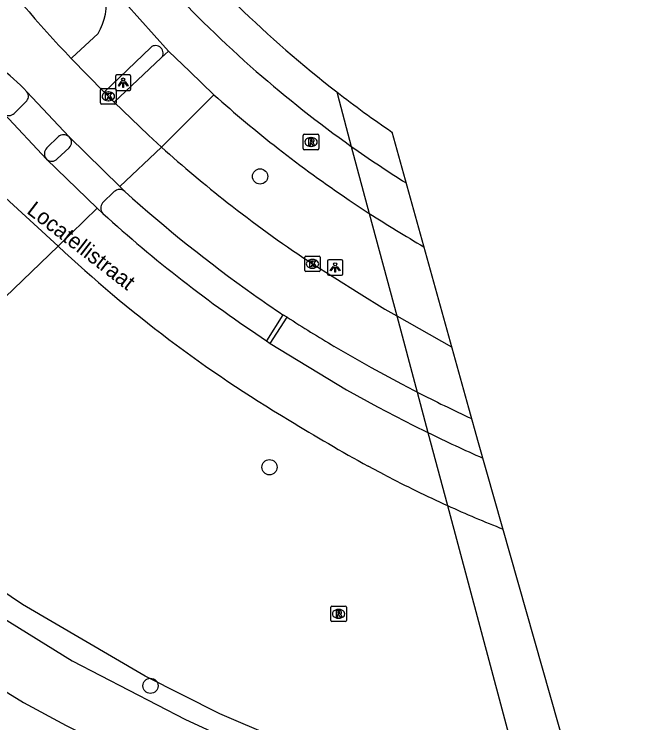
# Model space of a CAD drawing. Extents: x 158038 to 159242, y 380133 to 381214.
# Drawn here: x 159140.39 to 159180.04, y 380734.09 to 380779.62 of the extents above; entities that cross this region are included whole.
import ezdxf

# ---------------------------------------------------------------- set-up
doc = ezdxf.new("R2010")
doc.units = 0
for name, color, linetype in [('IMGEO_Boom', 7, 'Continuous'), ('IMGEO_Dek', 7, 'Continuous'), ('IMGEO_Fietspad_gesloten', 7, 'Continuous'), ('IMGEO_Fietspad_open', 7, 'Continuous'), ('IMGEO_Haag', 7, 'Continuous'), ('IMGEO_Hek', 7, 'Continuous'), ('IMGEO_Kolk', 7, 'Continuous'), ('IMGEO_Lichtpunt', 7, 'Continuous'), ('IMGEO_Openbare_ruimte_label', 7, 'Continuous'), ('IMGEO_Rijbaan_lokaal_gesloten', 7, 'Continuous'), ('IMGEO_Rioolput', 7, 'Continuous'), ('IMGEO_Verkeerseiland_gesloten', 7, 'Continuous'), ('IMGEO_Voetpad_open', 7, 'Continuous'), ('IMGEO_Waterloop', 7, 'Continuous')]:
    doc.layers.add(name, color=color, linetype=linetype)

msp = doc.modelspace()

# ---------------------------------------------------------------- linework, layer by layer
at = {"layer": 'IMGEO_Boom'}
for centre in [(159156.198, 380769.195), (159156.802, 380750.511), (159149.15, 380736.463)]:
    msp.add_circle(centre, 0.489, dxfattribs=at)
at = {"layer": 'IMGEO_Dek'}
for points in [[(159161.127, 380774.629), (159161.281, 380774.056), (159162.065, 380771.128), (159163.219, 380766.822), (159164.981, 380760.244), (159166.297, 380755.335), (159166.994, 380752.734), (159168.249, 380748.049), (159173.832, 380727.208), (159174.228, 380725.729), (159175.302, 380721.722), (159176.072, 380718.847), (159176.181, 380718.442)], [(159180.037, 380717.616), (159170.246, 380752.074), (159169.614, 380754.299), (159164.687, 380772.037)]]:
    msp.add_lwpolyline(points, dxfattribs=at)
for centre, radius, start, end in [((159206.742, 380833.54), 74.506, 232.24916, 235.62115), ((159207.019, 380833.909), 74.968, 235.60616, 235.62078)]:
    msp.add_arc(centre, radius, start, end, dxfattribs=at)
at = {"layer": 'IMGEO_Fietspad_gesloten'}
for points in [[(159145.698, 380782.395), (159150.318, 380777.253)], [(159150.318, 380777.253), (159151.691, 380775.928), (159153.234, 380774.44)], [(159162.065, 380771.128), (159163.219, 380766.822)], [(159161.923, 380767.677), (159163.219, 380766.822)], [(159127.322, 380749.496), (159131.981, 380745.941), (159138.394, 380741.607), (159144.113, 380738.079), (159151.409, 380734.299), (159158.056, 380731.234), (159158.51, 380731.025), (159163.276, 380729.126), (159165.24, 380728.469), (159169.146, 380727.161), (159169.862, 380726.959), (159174.228, 380725.729)], [(159124.69, 380746.943), (159128.495, 380743.869), (159130.29, 380742.579), (159133.843, 380739.936), (159138.221, 380737.079), (159140.983, 380735.395), (159143.726, 380733.925), (159146.719, 380732.416), (159149.741, 380730.959), (159155.527, 380728.385), (159159.185, 380726.96), (159161.777, 380725.95), (159166.362, 380724.314), (159166.434, 380724.293), (159170.519, 380723.087), (159171, 380722.95), (159175.302, 380721.722)]]:
    msp.add_lwpolyline(points, dxfattribs=at)
for centre, radius, start, end in [((159206.081, 380833.269), 76.149, 222.61185, 228.83016), ((159206.501, 380833.773), 76.804, 228.84164, 234.65041), ((159206.003, 380833.334), 79.076, 228.13985, 232.03903), ((159206.464, 380833.845), 79.763, 232.00368, 236.05367), ((159206.372, 380833.668), 76.644, 234.68433, 237.84533), ((159208.197, 380835.584), 79.239, 237.46485, 237.47585), ((159206.641, 380834.024), 80.009, 237.13174, 240.07819)]:
    msp.add_arc(centre, radius, start, end, dxfattribs=at)
at = {"layer": 'IMGEO_Fietspad_open'}
for points in [[(159144.054, 380776.777), (159144.092, 380776.813), (159145.781, 380778.376), (159145.942, 380778.672), (159146.075, 380778.981), (159146.181, 380779.3), (159146.258, 380779.628), (159146.305, 380779.961), (159146.322, 380780.297), (159146.309, 380780.633), (159146.266, 380780.967), (159146.193, 380781.296), (159146.091, 380781.617), (159145.961, 380781.927), (159145.804, 380782.225), (159145.698, 380782.395)], [(159149.172, 380777.485), (159146.178, 380774.604)], [(159150.318, 380777.253), (159149.845, 380776.809)], [(159140.387, 380773.249), (159141.141, 380773.991)], [(159143.228, 380771.753), (159142.485, 380771.03)]]:
    msp.add_lwpolyline(points, dxfattribs=at)
for centre, radius, start, end in [((159149.486, 380777.124), 0.478, 318.7349, 131.0103), ((159140.845, 380774.344), 0.46, 309.9638, 37.6137), ((159140.054, 380773.568), 0.462, 228.2251, 316.2419), ((159143.566, 380771.329), 0.543, 48.1842, 128.5427), ((159142.858, 380770.656), 0.528, 134.9304, 222.4015)]:
    msp.add_arc(centre, radius, start, end, dxfattribs=at)
at = {"layer": 'IMGEO_Haag'}
msp.add_lwpolyline([(159173.832, 380727.208), (159171.731, 380727.705), (159169.444, 380728.431), (159164.832, 380729.895), (159164.575, 380729.976), (159153.606, 380734.66), (159148.82, 380737.083), (159140.927, 380741.682), (159134.277, 380746.157), (159128.868, 380750), (159128.28, 380750.417)], dxfattribs=at)
at = {"layer": 'IMGEO_Hek'}
for centre, radius, start, end in [((159207.085, 380833.942), 75.034, 225.77946, 232.23041), ((159206.742, 380833.54), 74.506, 232.24916, 235.62115), ((159207.019, 380833.909), 74.968, 235.60616, 235.62078)]:
    msp.add_arc(centre, radius, start, end, dxfattribs=at)
at = {"layer": 'IMGEO_Kolk'}
for p, q in [((159145.943, 380773.915), (159145.943, 380774.767)), ((159146.018, 380774.841), (159146.87, 380774.841)), ((159146.431, 380774.621), (159146.456, 380774.621)), ((159146.944, 380774.767), (159146.944, 380773.915)), ((159146.454, 380774.061), (159146.429, 380774.061)), ((159146.87, 380773.841), (159146.018, 380773.841)), ((159159.066, 380763.152), (159159.066, 380764.004)), ((159159.141, 380764.078), (159159.993, 380764.078)), ((159160.067, 380764.004), (159160.067, 380763.152)), ((159159.554, 380763.858), (159159.579, 380763.858)), ((159159.993, 380763.078), (159159.141, 380763.078)), ((159159.577, 380763.298), (159159.552, 380763.298))]:
    msp.add_line(p, q, dxfattribs=at)
for points in [[(159145.943, 380773.915), (159145.943, 380774.767)], [(159146.018, 380774.841), (159146.87, 380774.841)], [(159146.264, 380774.541), (159146.387, 380774.541), (159146.387, 380774.39), (159146.517, 380774.541), (159146.681, 380774.541), (159146.535, 380774.39), (159146.688, 380774.141), (159146.536, 380774.141), (159146.451, 380774.305), (159146.387, 380774.238), (159146.387, 380774.141), (159146.264, 380774.141), (159146.264, 380774.541)], [(159146.944, 380774.767), (159146.944, 380773.915)], [(159146.87, 380773.841), (159146.018, 380773.841)], [(159159.066, 380763.152), (159159.066, 380764.004)], [(159159.141, 380764.078), (159159.993, 380764.078)], [(159160.067, 380764.004), (159160.067, 380763.152)], [(159159.387, 380763.778), (159159.51, 380763.778), (159159.51, 380763.627), (159159.64, 380763.778), (159159.804, 380763.778), (159159.658, 380763.627), (159159.811, 380763.378), (159159.659, 380763.378), (159159.574, 380763.542), (159159.51, 380763.475), (159159.51, 380763.378), (159159.387, 380763.378), (159159.387, 380763.778)], [(159159.993, 380763.078), (159159.141, 380763.078)]]:
    msp.add_lwpolyline(points, dxfattribs=at)
for centre, start, end in [((159146.02, 380774.765), 91.552, 178.448), ((159146.02, 380774.765), 91.552, 178.448), ((159146.868, 380774.765), 1.552, 88.448), ((159146.868, 380774.765), 1.552, 88.448), ((159146.02, 380773.917), 181.552, 268.448), ((159146.02, 380773.917), 181.552, 268.448), ((159146.868, 380773.917), 271.552, 358.448), ((159146.868, 380773.917), 271.552, 358.448), ((159159.143, 380764.002), 91.552, 178.448), ((159159.143, 380764.002), 91.552, 178.448), ((159159.991, 380764.002), 1.552, 88.448), ((159159.991, 380764.002), 1.552, 88.448), ((159159.143, 380763.154), 181.552, 268.448), ((159159.143, 380763.154), 181.552, 268.448), ((159159.991, 380763.154), 271.552, 358.448), ((159159.991, 380763.154), 271.552, 358.448)]:
    msp.add_arc(centre, 0.0765, start, end, dxfattribs=at)
for centre, major_axis, ratio, start_param, end_param in [((159146.43, 380774.341), (-0.387, 0.002), 0.722429, 4.712389, 7.853982), ((159146.455, 380774.341), (-0.39, 0.002), 0.717154, 1.570796, 4.712389), ((159159.553, 380763.578), (-0.387, 0.002), 0.722429, 4.712389, 7.853982), ((159159.578, 380763.578), (-0.39, 0.002), 0.717154, 1.570796, 4.712389)]:
    msp.add_ellipse(centre, major_axis=major_axis, ratio=ratio, start_param=start_param, end_param=end_param, dxfattribs=at)
at = {"layer": 'IMGEO_Lichtpunt'}
for p, q in [((159146.899, 380775.623), (159146.899, 380774.816)), ((159146.899, 380775.623), (159146.899, 380774.816)), ((159147.801, 380775.718), (159146.993, 380775.718)), ((159147.801, 380775.718), (159146.993, 380775.718)), ((159147.895, 380774.816), (159147.895, 380775.623)), ((159147.895, 380774.816), (159147.895, 380775.623)), ((159146.993, 380774.722), (159147.801, 380774.722)), ((159146.993, 380774.722), (159147.801, 380774.722)), ((159160.528, 380763.75), (159160.528, 380762.943)), ((159160.528, 380763.75), (159160.528, 380762.943)), ((159161.43, 380763.845), (159160.622, 380763.845)), ((159161.43, 380763.845), (159160.622, 380763.845)), ((159161.524, 380762.943), (159161.524, 380763.75)), ((159161.524, 380762.943), (159161.524, 380763.75)), ((159160.622, 380762.849), (159161.43, 380762.849)), ((159160.622, 380762.849), (159161.43, 380762.849))]:
    msp.add_line(p, q, dxfattribs=at)
for points in [[(159147.273, 380775.287), (159147.312, 380775.259), (159147.124, 380774.997), (159147.086, 380775.024), (159147.273, 380775.287)], [(159147.375, 380775.239), (159147.422, 380775.239), (159147.422, 380774.917), (159147.375, 380774.917), (159147.375, 380775.239)], [(159147.485, 380775.259), (159147.523, 380775.286), (159147.71, 380775.024), (159147.671, 380774.996), (159147.485, 380775.259)], [(159160.902, 380763.414), (159160.941, 380763.386), (159160.753, 380763.124), (159160.715, 380763.151), (159160.902, 380763.414)], [(159161.004, 380763.366), (159161.051, 380763.366), (159161.051, 380763.044), (159161.004, 380763.044), (159161.004, 380763.366)], [(159161.114, 380763.386), (159161.152, 380763.413), (159161.339, 380763.151), (159161.3, 380763.123), (159161.114, 380763.386)]]:
    msp.add_lwpolyline(points, dxfattribs=at)
for centre in [(159147.398, 380775.421), (159161.027, 380763.548)]:
    msp.add_circle(centre, 0.0994, dxfattribs=at)
for centre, start, end in [((159146.993, 380775.623), 90, 180), ((159146.993, 380775.623), 90, 180), ((159147.801, 380775.623), 0, 90), ((159147.801, 380775.623), 0, 90), ((159146.993, 380774.816), 180, 270), ((159146.993, 380774.816), 180, 270), ((159147.801, 380774.816), 270, 0), ((159147.801, 380774.816), 270, 360), ((159160.622, 380763.75), 90, 180), ((159160.622, 380763.75), 90, 180), ((159161.43, 380763.75), 0, 90), ((159161.43, 380763.75), 0, 90), ((159160.622, 380762.943), 180, 270), ((159160.622, 380762.943), 180, 270), ((159161.43, 380762.943), 270, 0), ((159161.43, 380762.943), 270, 360)]:
    msp.add_arc(centre, 0.0946, start, end, dxfattribs=at)
at = {"layer": 'IMGEO_Rijbaan_lokaal_gesloten'}
for points in [[(159146.178, 380774.604), (159144.054, 380776.777)], [(159141.21, 380774.625), (159143.928, 380771.733)], [(159146.178, 380774.604), (159146.819, 380773.964)], [(159149.865, 380771.08), (159149.03, 380771.842), (159146.819, 380773.964)], [(159142.468, 380770.3), (159139.746, 380773.224)], [(159143.928, 380771.733), (159147.172, 380768.548)], [(159147.172, 380768.548), (159149.865, 380771.08)], [(159145.729, 380767.166), (159142.468, 380770.3)], [(159147.498, 380768.229), (159147.172, 380768.548)], [(159139.821, 380767.812), (159143.22, 380764.714)], [(159143.22, 380764.714), (159145.729, 380767.166)], [(159145.729, 380767.166), (159146.09, 380766.819)], [(159159.287, 380763.763), (159159.44, 380763.666), (159162.561, 380761.689), (159164.22, 380760.674), (159164.981, 380760.244)], [(159157.946, 380760.147), (159157.666, 380760.312)], [(159164.981, 380760.244), (159166.297, 380755.335)], [(159164.981, 380760.244), (159168.514, 380758.251)], [(159156.61, 380758.636), (159156.848, 380758.468)], [(159156.848, 380758.468), (159161.761, 380755.49), (159163.752, 380754.394), (159166.07, 380753.191), (159166.936, 380752.762), (159166.994, 380752.734)], [(159166.297, 380755.335), (159166.124, 380755.424), (159165.304, 380755.85), (159163.363, 380756.9), (159160.971, 380758.274)], [(159166.994, 380752.734), (159168.249, 380748.049)], [(159164.244, 380750), (159163.156, 380750.579)]]:
    msp.add_lwpolyline(points, dxfattribs=at)
for centre, radius, start, end in [((159203.315, 380833.225), 81.843, 210.72413, 223.60722), ((159131.915, 380765.873), 12.767, 43.2748, 64.7977), ((159204.762, 380832.05), 82.043, 228.00005, 231.85744), ((159207.506, 380834.822), 89.641, 227.97784, 234.75825), ((159204.547, 380831.745), 81.67, 231.844, 236.34554), ((159204.641, 380831.237), 87.051, 227.73198, 236.51277), ((159201.652, 380826.899), 85.33, 226.78252, 239.2853), ((159208.24, 380835.816), 90.877, 234.74136, 236.18488), ((159211.671, 380843.537), 99.198, 237.20774, 239.26286), ((159209.892, 380841.294), 92.781, 243.51456, 243.51635), ((159210.03, 380840.918), 96.109, 242.9328, 245.25686), ((159215.693, 380846.738), 109.575, 238.27168, 241.34997), ((159209.869, 380840.478), 97.659, 243.95828, 246.24173), ((159201.513, 380821.419), 80.558, 242.44293, 245.61184), ((159201.432, 380821.233), 80.355, 245.60979, 248.37677)]:
    msp.add_arc(centre, radius, start, end, dxfattribs=at)
at = {"layer": 'IMGEO_Rioolput'}
for p, q in [((159158.975, 380770.981), (159158.975, 380771.833)), ((159159.05, 380771.907), (159159.902, 380771.907)), ((159159.463, 380771.687), (159159.488, 380771.687)), ((159159.976, 380771.833), (159159.976, 380770.981)), ((159159.902, 380770.907), (159159.05, 380770.907)), ((159159.486, 380771.127), (159159.461, 380771.127)), ((159160.746, 380740.663), (159160.746, 380741.515)), ((159160.821, 380741.589), (159161.673, 380741.589)), ((159161.234, 380741.369), (159161.259, 380741.369)), ((159161.747, 380741.515), (159161.747, 380740.663)), ((159161.257, 380740.809), (159161.232, 380740.809)), ((159161.673, 380740.589), (159160.821, 380740.589))]:
    msp.add_line(p, q, dxfattribs=at)
for points in [[(159158.975, 380770.981), (159158.975, 380771.833)], [(159159.05, 380771.907), (159159.902, 380771.907)], [(159159.976, 380771.833), (159159.976, 380770.981)], [(159159.564, 380771.605), (159159.312, 380771.607), (159159.312, 380771.207)], [(159159.312, 380771.207), (159159.436, 380771.207), (159159.436, 380771.369), (159159.447, 380771.369)], [(159159.49, 380771.526), (159159.436, 380771.526), (159159.436, 380771.445)], [(159159.436, 380771.445), (159159.488, 380771.445)], [(159159.494, 380771.34), (159159.565, 380771.207), (159159.705, 380771.207), (159159.64, 380771.333)], [(159159.902, 380770.907), (159159.05, 380770.907)], [(159160.746, 380740.663), (159160.746, 380741.515)], [(159160.821, 380741.589), (159161.673, 380741.589)], [(159161.335, 380741.287), (159161.083, 380741.289), (159161.083, 380740.889)], [(159161.261, 380741.208), (159161.207, 380741.208), (159161.207, 380741.127)], [(159161.747, 380741.515), (159161.747, 380740.663)], [(159161.083, 380740.889), (159161.207, 380740.889), (159161.207, 380741.051), (159161.218, 380741.051)], [(159161.207, 380741.127), (159161.259, 380741.127)], [(159161.265, 380741.022), (159161.336, 380740.889), (159161.476, 380740.889), (159161.411, 380741.015)], [(159161.673, 380740.589), (159160.821, 380740.589)]]:
    msp.add_lwpolyline(points, dxfattribs=at)
for centre, radius, start, end in [((159159.052, 380771.831), 0.0765, 91.552, 178.448), ((159159.052, 380771.831), 0.0765, 91.552, 178.448), ((159159.9, 380771.831), 0.0765, 1.552, 88.448), ((159159.9, 380771.831), 0.0765, 1.552, 88.448), ((159159.446, 380771.316), 0.0533, 26.0293, 88.6989), ((159159.472, 380771.634), 0.19, 274.7715, 282.9687), ((159159.496, 380771.43), 0.0964, 77.0061, 93.1865), ((159159.51, 380771.487), 0.0378, 276.6634, 79.6772), ((159159.563, 380771.495), 0.109, 350.3612, 89.416), ((159159.561, 380771.495), 0.112, 277.5842, 350.9817), ((159159.545, 380771.28), 0.108, 29.5134, 73.7905), ((159159.052, 380770.983), 0.0765, 181.552, 268.448), ((159159.052, 380770.983), 0.0765, 181.552, 268.448), ((159159.9, 380770.983), 0.0765, 271.552, 358.448), ((159159.9, 380770.983), 0.0765, 271.552, 358.448), ((159160.823, 380741.513), 0.0765, 91.552, 178.448), ((159160.823, 380741.513), 0.0765, 91.552, 178.448), ((159161.267, 380741.112), 0.0964, 77.0061, 93.1865), ((159161.281, 380741.169), 0.0378, 276.6634, 79.6772), ((159161.334, 380741.177), 0.109, 350.3612, 89.416), ((159161.671, 380741.513), 0.0765, 1.552, 88.448), ((159161.671, 380741.513), 0.0765, 1.552, 88.448), ((159161.217, 380740.998), 0.0533, 26.0293, 88.6989), ((159161.243, 380741.316), 0.19, 274.7715, 282.9687), ((159161.332, 380741.177), 0.112, 277.5842, 350.9817), ((159161.316, 380740.962), 0.108, 29.5134, 73.7905), ((159160.823, 380740.665), 0.0765, 181.552, 268.448), ((159160.823, 380740.665), 0.0765, 181.552, 268.448), ((159161.671, 380740.665), 0.0765, 271.552, 358.448), ((159161.671, 380740.665), 0.0765, 271.552, 358.448)]:
    msp.add_arc(centre, radius, start, end, dxfattribs=at)
for centre, major_axis, ratio, start_param, end_param in [((159159.462, 380771.407), (-0.387, 0.002), 0.722429, 4.712389, 7.853982), ((159159.487, 380771.407), (-0.39, 0.002), 0.717154, 1.570796, 4.712389), ((159161.233, 380741.089), (-0.387, 0.002), 0.722429, 4.712389, 7.853982), ((159161.258, 380741.089), (-0.39, 0.002), 0.717154, 1.570796, 4.712389)]:
    msp.add_ellipse(centre, major_axis=major_axis, ratio=ratio, start_param=start_param, end_param=end_param, dxfattribs=at)
at = {"layer": 'IMGEO_Verkeerseiland_gesloten'}
for points in [[(159157.666, 380760.312), (159156.61, 380758.636)], [(159156.848, 380758.468), (159157.946, 380760.147)]]:
    msp.add_lwpolyline(points, dxfattribs=at)
at = {"layer": 'IMGEO_Voetpad_open'}
for points in [[(159146.819, 380773.964), (159149.845, 380776.809)], [(159153.234, 380774.44), (159152.364, 380773.572), (159149.865, 380771.08)], [(159161.127, 380774.629), (159161.281, 380774.056), (159162.065, 380771.128)], [(159143.161, 380770.319), (159143.927, 380771.033)], [(159146.82, 380768.217), (159146.069, 380767.498)], [(159143.22, 380764.714), (159138.631, 380760.316), (159128.28, 380750.417)]]:
    msp.add_lwpolyline(points, dxfattribs=at)
for centre, radius, start, end in [((159207.085, 380833.942), 75.034, 225.77946, 232.23041), ((159143.576, 380771.384), 0.496, 315.051, 44.7853), ((159142.805, 380770.663), 0.495, 227.1462, 315.9948), ((159147.165, 380767.861), 0.496, 47.88, 134.1479), ((159146.464, 380767.17), 0.513, 140.3126, 223.2303)]:
    msp.add_arc(centre, radius, start, end, dxfattribs=at)
at = {"layer": 'IMGEO_Waterloop'}
for points in [[(159163.219, 380766.822), (159164.981, 380760.244)], [(159166.297, 380755.335), (159166.994, 380752.734)], [(159168.249, 380748.049), (159173.832, 380727.208)]]:
    msp.add_lwpolyline(points, dxfattribs=at)

# ---------------------------------------------------------------- texts
at = {"layer": 'IMGEO_Openbare_ruimte_label'}
msp.add_text('Locatellistraat', height=1, rotation=322.3161, dxfattribs=at).set_placement((159141.136, 380766.877))

doc.saveas('drawing.dxf')
